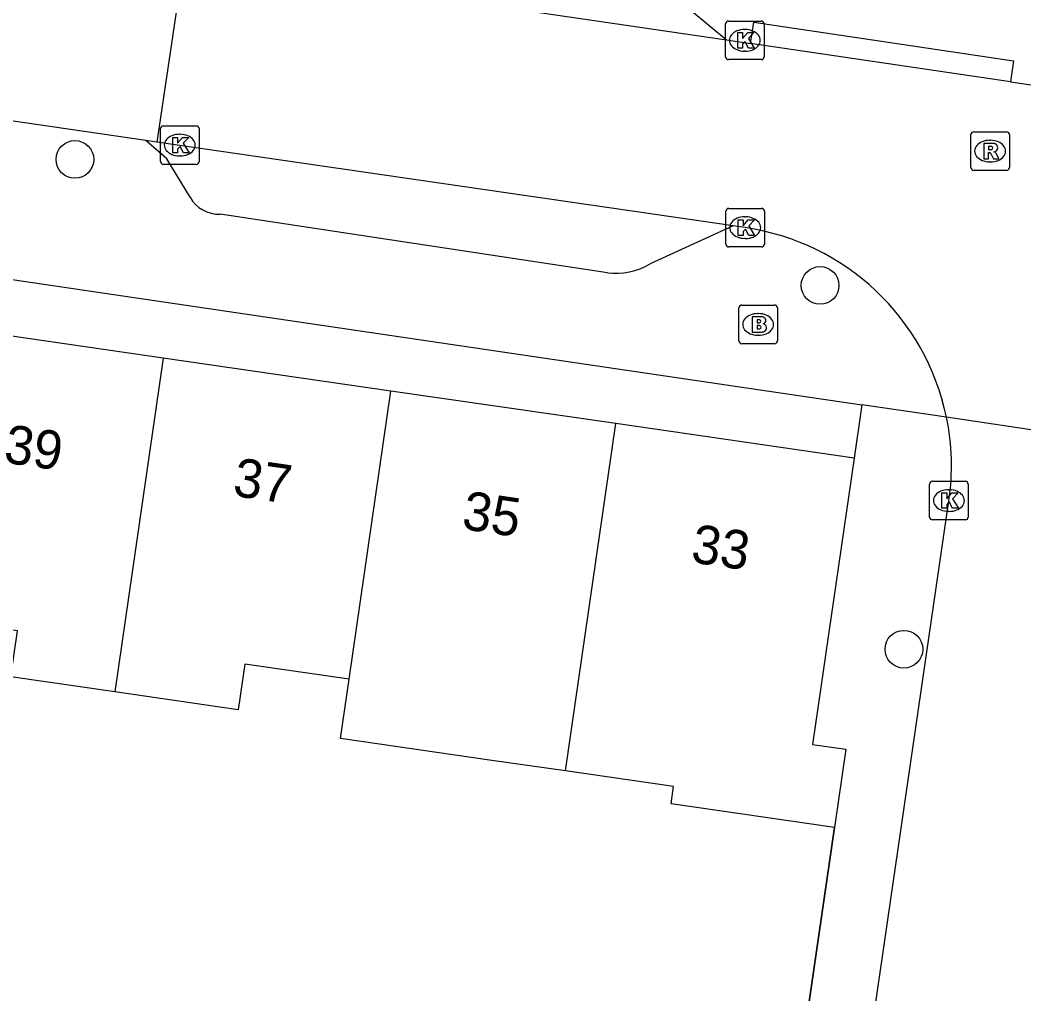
# Model space of a CAD drawing. Extents: x 163686 to 164493, y 382719 to 383870.
# Drawn here: x 164018.55 to 164044.56, y 383029.33 to 383054.57 of the extents above; entities that cross this region are included whole.
import ezdxf

# ---------------------------------------------------------------- set-up
doc = ezdxf.new("R2010")
doc.units = 0
for name, color, linetype in [('IMGEO_Boom', 7, 'Continuous'), ('IMGEO_Brandkraan', 7, 'Continuous'), ('IMGEO_Kolk', 7, 'Continuous'), ('IMGEO_Muur', 7, 'Continuous'), ('IMGEO_Pand', 7, 'Continuous'), ('IMGEO_Pand_nummerreeks', 7, 'Continuous'), ('IMGEO_Rijbaan_lokaal_open', 7, 'Continuous'), ('IMGEO_Rioolput', 7, 'Continuous'), ('IMGEO_Voetpad_open', 7, 'Continuous')]:
    doc.layers.add(name, color=color, linetype=linetype)

msp = doc.modelspace()

# ---------------------------------------------------------------- linework, layer by layer
at = {"layer": 'IMGEO_Boom'}
for centre in [(164019.968, 383050.961), (164039.278, 383047.694), (164041.449, 383038.265)]:
    msp.add_circle(centre, 0.489, dxfattribs=at)
at = {"layer": 'IMGEO_Brandkraan'}
for p, q in [((164037.172, 383046.259), (164037.172, 383047.111)), ((164037.247, 383047.185), (164038.099, 383047.185)), ((164038.173, 383047.111), (164038.173, 383046.259)), ((164037.66, 383046.965), (164037.685, 383046.965)), ((164037.683, 383046.405), (164037.658, 383046.405)), ((164038.099, 383046.185), (164037.247, 383046.185))]:
    msp.add_line(p, q, dxfattribs=at)
for points in [[(164037.172, 383046.259), (164037.172, 383047.111)], [(164037.247, 383047.185), (164038.099, 383047.185)], [(164038.173, 383047.111), (164038.173, 383046.259)], [(164037.52, 383046.885), (164037.52, 383046.485), (164037.733, 383046.485)], [(164037.751, 383046.885), (164037.52, 383046.885)], [(164037.699, 383046.804), (164037.645, 383046.804), (164037.645, 383046.728)], [(164037.645, 383046.728), (164037.698, 383046.728)], [(164037.707, 383046.652), (164037.645, 383046.652), (164037.645, 383046.571)], [(164037.645, 383046.571), (164037.707, 383046.571)], [(164038.099, 383046.185), (164037.247, 383046.185)]]:
    msp.add_lwpolyline(points, dxfattribs=at)
for centre, radius, start, end in [((164037.249, 383047.109), 0.0765, 91.552, 178.448), ((164037.249, 383047.109), 0.0765, 91.552, 178.448), ((164038.097, 383047.109), 0.0765, 1.552, 88.448), ((164038.097, 383047.109), 0.0765, 1.552, 88.448), ((164037.755, 383046.74), 0.145, 59.4692, 91.5367), ((164037.78, 383046.787), 0.0922, 285.5137, 58.1501), ((164037.7, 383046.766), 0.0379, 267.8285, 90.9355), ((164037.708, 383046.611), 0.0404, 269.8759, 90.5077), ((164037.785, 383046.595), 0.105, 301.3115, 78.989), ((164037.739, 383046.736), 0.251, 268.6676, 293.5347), ((164037.249, 383046.261), 0.0765, 181.552, 268.448), ((164037.249, 383046.261), 0.0765, 181.552, 268.448), ((164038.097, 383046.261), 0.0765, 271.552, 358.448), ((164038.097, 383046.261), 0.0765, 271.552, 358.448)]:
    msp.add_arc(centre, radius, start, end, dxfattribs=at)
for centre, major_axis, ratio, start_param, end_param in [((164037.659, 383046.685), (-0.387, 0.002), 0.722429, 4.712389, 7.853982), ((164037.684, 383046.685), (-0.39, 0.002), 0.717154, 1.570796, 4.712389)]:
    msp.add_ellipse(centre, major_axis=major_axis, ratio=ratio, start_param=start_param, end_param=end_param, dxfattribs=at)
at = {"layer": 'IMGEO_Kolk'}
for p, q in [((164036.827, 383053.622), (164036.827, 383054.474)), ((164036.902, 383054.548), (164037.754, 383054.548)), ((164037.828, 383054.474), (164037.828, 383053.622)), ((164037.315, 383054.328), (164037.34, 383054.328)), ((164037.338, 383053.768), (164037.313, 383053.768)), ((164037.754, 383053.548), (164036.902, 383053.548)), ((164022.185, 383050.907), (164022.185, 383051.759)), ((164022.26, 383051.833), (164023.112, 383051.833)), ((164023.186, 383051.759), (164023.186, 383050.907)), ((164022.673, 383051.613), (164022.698, 383051.613)), ((164022.696, 383051.053), (164022.671, 383051.053)), ((164023.112, 383050.833), (164022.26, 383050.833)), ((164036.911, 383049.693), (164037.763, 383049.693)), ((164036.836, 383048.767), (164036.836, 383049.619)), ((164037.324, 383049.473), (164037.349, 383049.473)), ((164037.837, 383049.619), (164037.837, 383048.767)), ((164037.347, 383048.913), (164037.322, 383048.913)), ((164037.763, 383048.693), (164036.911, 383048.693)), ((164042.115, 383041.692), (164042.115, 383042.544)), ((164042.19, 383042.618), (164043.042, 383042.618)), ((164042.603, 383042.398), (164042.628, 383042.398)), ((164043.116, 383042.544), (164043.116, 383041.692)), ((164043.042, 383041.618), (164042.19, 383041.618)), ((164042.626, 383041.838), (164042.601, 383041.838))]:
    msp.add_line(p, q, dxfattribs=at)
for points in [[(164036.827, 383053.622), (164036.827, 383054.474)], [(164036.902, 383054.548), (164037.754, 383054.548)], [(164037.828, 383054.474), (164037.828, 383053.622)], [(164037.148, 383054.248), (164037.271, 383054.248), (164037.271, 383054.097), (164037.401, 383054.248), (164037.565, 383054.248), (164037.419, 383054.097), (164037.572, 383053.848), (164037.42, 383053.848), (164037.335, 383054.012), (164037.271, 383053.945), (164037.271, 383053.848), (164037.148, 383053.848), (164037.148, 383054.248)], [(164037.754, 383053.548), (164036.902, 383053.548)], [(164022.185, 383050.907), (164022.185, 383051.759)], [(164022.26, 383051.833), (164023.112, 383051.833)], [(164023.186, 383051.759), (164023.186, 383050.907)], [(164022.506, 383051.533), (164022.629, 383051.533), (164022.629, 383051.382), (164022.759, 383051.533), (164022.923, 383051.533), (164022.777, 383051.382), (164022.93, 383051.133), (164022.778, 383051.133), (164022.693, 383051.297), (164022.629, 383051.23), (164022.629, 383051.133), (164022.506, 383051.133), (164022.506, 383051.533)], [(164023.112, 383050.833), (164022.26, 383050.833)], [(164036.911, 383049.693), (164037.763, 383049.693)], [(164036.836, 383048.767), (164036.836, 383049.619)], [(164037.837, 383049.619), (164037.837, 383048.767)], [(164037.157, 383049.393), (164037.28, 383049.393), (164037.28, 383049.242), (164037.41, 383049.393), (164037.574, 383049.393), (164037.428, 383049.242), (164037.581, 383048.993), (164037.429, 383048.993), (164037.344, 383049.157), (164037.28, 383049.09), (164037.28, 383048.993), (164037.157, 383048.993), (164037.157, 383049.393)], [(164037.763, 383048.693), (164036.911, 383048.693)], [(164042.115, 383041.692), (164042.115, 383042.544)], [(164042.19, 383042.618), (164043.042, 383042.618)], [(164043.116, 383042.544), (164043.116, 383041.692)], [(164042.436, 383042.318), (164042.559, 383042.318), (164042.559, 383042.167), (164042.689, 383042.318), (164042.853, 383042.318), (164042.707, 383042.167), (164042.86, 383041.918), (164042.708, 383041.918), (164042.623, 383042.082), (164042.559, 383042.015), (164042.559, 383041.918), (164042.436, 383041.918), (164042.436, 383042.318)], [(164043.042, 383041.618), (164042.19, 383041.618)]]:
    msp.add_lwpolyline(points, dxfattribs=at)
for centre, start, end in [((164036.904, 383054.472), 91.552, 178.448), ((164036.904, 383054.472), 91.552, 178.448), ((164037.752, 383054.472), 1.552, 88.448), ((164037.752, 383054.472), 1.552, 88.448), ((164036.904, 383053.624), 181.552, 268.448), ((164036.904, 383053.624), 181.552, 268.448), ((164037.752, 383053.624), 271.552, 358.448), ((164037.752, 383053.624), 271.552, 358.448), ((164022.262, 383051.757), 91.552, 178.448), ((164022.262, 383051.757), 91.552, 178.448), ((164023.11, 383051.757), 1.552, 88.448), ((164023.11, 383051.757), 1.552, 88.448), ((164022.262, 383050.909), 181.552, 268.448), ((164022.262, 383050.909), 181.552, 268.448), ((164023.11, 383050.909), 271.552, 358.448), ((164023.11, 383050.909), 271.552, 358.448), ((164036.913, 383049.617), 91.552, 178.448), ((164036.913, 383049.617), 91.552, 178.448), ((164037.761, 383049.617), 1.552, 88.448), ((164037.761, 383049.617), 1.552, 88.448), ((164036.913, 383048.769), 181.552, 268.448), ((164036.913, 383048.769), 181.552, 268.448), ((164037.761, 383048.769), 271.552, 358.448), ((164037.761, 383048.769), 271.552, 358.448), ((164042.192, 383042.542), 91.552, 178.448), ((164042.192, 383042.542), 91.552, 178.448), ((164043.04, 383042.542), 1.552, 88.448), ((164043.04, 383042.542), 1.552, 88.448), ((164042.192, 383041.694), 181.552, 268.448), ((164042.192, 383041.694), 181.552, 268.448), ((164043.04, 383041.694), 271.552, 358.448), ((164043.04, 383041.694), 271.552, 358.448)]:
    msp.add_arc(centre, 0.0765, start, end, dxfattribs=at)
for centre, major_axis, ratio, start_param, end_param in [((164037.314, 383054.048), (-0.387, 0.002), 0.722429, 4.712389, 7.853982), ((164037.339, 383054.048), (-0.39, 0.002), 0.717154, 1.570796, 4.712389), ((164022.672, 383051.333), (-0.387, 0.002), 0.722429, 4.712389, 7.853982), ((164022.697, 383051.333), (-0.39, 0.002), 0.717154, 1.570796, 4.712389), ((164037.323, 383049.193), (-0.387, 0.002), 0.722429, 4.712389, 7.853982), ((164037.348, 383049.193), (-0.39, 0.002), 0.717154, 1.570796, 4.712389), ((164042.602, 383042.118), (-0.387, 0.002), 0.722429, 4.712389, 7.853982), ((164042.627, 383042.118), (-0.39, 0.002), 0.717154, 1.570796, 4.712389)]:
    msp.add_ellipse(centre, major_axis=major_axis, ratio=ratio, start_param=start_param, end_param=end_param, dxfattribs=at)
at = {"layer": 'IMGEO_Muur'}
msp.add_lwpolyline([(164039.652, 383033.645), (164038.176, 383023.49)], dxfattribs=at)
at = {"layer": 'IMGEO_Pand'}
for points in [[(164022.254, 383045.812), (164016.184, 383046.691)], [(164022.254, 383045.812), (164021.001, 383037.156)], [(164028.157, 383044.958), (164022.254, 383045.812)], [(164027.075, 383037.486), (164028.157, 383044.958)], [(164033.985, 383044.114), (164028.157, 383044.958)], [(164032.681, 383035.108), (164033.985, 383044.114)], [(164040.159, 383043.219), (164033.985, 383044.114)], [(164040.159, 383043.219), (164039.085, 383035.797), (164039.946, 383035.673), (164039.652, 383033.645)], [(164021.001, 383037.156), (164018.311, 383037.546), (164018.484, 383038.741), (164015.104, 383039.231)], [(164027.075, 383037.486), (164024.374, 383037.877), (164024.202, 383036.692), (164021.001, 383037.156)], [(164032.681, 383035.108), (164030.771, 383035.384), (164026.853, 383035.951), (164027.075, 383037.486)], [(164039.652, 383033.645), (164035.417, 383034.26), (164035.482, 383034.702), (164032.681, 383035.108)]]:
    msp.add_lwpolyline(points, dxfattribs=at)
at = {"layer": 'IMGEO_Rijbaan_lokaal_open'}
for points in [[(164022.788, 383056.127), (164022.095, 383051.409)], [(164022.788, 383056.127), (164036.851, 383054.058)], [(164036.851, 383054.058), (164037.476, 383053.965)], [(164044.209, 383052.972), (164037.476, 383053.965)], [(164044.209, 383052.972), (164048.406, 383052.355)], [(164021.809, 383051.451), (164015.819, 383052.322)], [(164022.095, 383051.409), (164021.809, 383051.451)], [(164037.025, 383049.239), (164022.095, 383051.409)], [(164037.34, 383049.193), (164037.025, 383049.239)], [(164047.861, 383043.482), (164042.552, 383044.282)], [(164040.114, 383024.957), (164042.616, 383042.115)]]:
    msp.add_lwpolyline(points, dxfattribs=at)
for centre, radius, start, end in [((164036.439, 383043.016), 6.242, 11.7018, 81.7045), ((164036.452, 383043.017), 6.23, 351.671, 11.7124)]:
    msp.add_arc(centre, radius, start, end, dxfattribs=at)
at = {"layer": 'IMGEO_Rioolput'}
for p, q in [((164043.183, 383050.752), (164043.183, 383051.604)), ((164043.258, 383051.678), (164044.11, 383051.678)), ((164044.184, 383051.604), (164044.184, 383050.752)), ((164043.671, 383051.458), (164043.696, 383051.458)), ((164043.694, 383050.898), (164043.669, 383050.898)), ((164044.11, 383050.678), (164043.258, 383050.678))]:
    msp.add_line(p, q, dxfattribs=at)
for points in [[(164043.183, 383050.752), (164043.183, 383051.604)], [(164043.258, 383051.678), (164044.11, 383051.678)], [(164044.184, 383051.604), (164044.184, 383050.752)], [(164043.772, 383051.376), (164043.52, 383051.378), (164043.52, 383050.978)], [(164043.698, 383051.297), (164043.644, 383051.297), (164043.644, 383051.216)], [(164043.52, 383050.978), (164043.644, 383050.978), (164043.644, 383051.14), (164043.655, 383051.14)], [(164043.644, 383051.216), (164043.696, 383051.216)], [(164043.702, 383051.111), (164043.773, 383050.978), (164043.913, 383050.978), (164043.848, 383051.104)], [(164044.11, 383050.678), (164043.258, 383050.678)]]:
    msp.add_lwpolyline(points, dxfattribs=at)
for centre, radius, start, end in [((164043.26, 383051.602), 0.0765, 91.552, 178.448), ((164043.26, 383051.602), 0.0765, 91.552, 178.448), ((164044.108, 383051.602), 0.0765, 1.552, 88.448), ((164044.108, 383051.602), 0.0765, 1.552, 88.448), ((164043.704, 383051.201), 0.0964, 77.0061, 93.1865), ((164043.718, 383051.258), 0.0378, 276.6634, 79.6772), ((164043.771, 383051.266), 0.109, 350.3612, 89.416), ((164043.769, 383051.266), 0.112, 277.5842, 350.9817), ((164043.654, 383051.087), 0.0533, 26.0293, 88.6989), ((164043.68, 383051.405), 0.19, 274.7715, 282.9687), ((164043.753, 383051.051), 0.108, 29.5134, 73.7905), ((164043.26, 383050.754), 0.0765, 181.552, 268.448), ((164043.26, 383050.754), 0.0765, 181.552, 268.448), ((164044.108, 383050.754), 0.0765, 271.552, 358.448), ((164044.108, 383050.754), 0.0765, 271.552, 358.448)]:
    msp.add_arc(centre, radius, start, end, dxfattribs=at)
for centre, major_axis, ratio, start_param, end_param in [((164043.67, 383051.178), (-0.387, 0.002), 0.722429, 4.712389, 7.853982), ((164043.695, 383051.178), (-0.39, 0.002), 0.717154, 1.570796, 4.712389)]:
    msp.add_ellipse(centre, major_axis=major_axis, ratio=ratio, start_param=start_param, end_param=end_param, dxfattribs=at)
at = {"layer": 'IMGEO_Voetpad_open'}
for points in [[(164025.178, 383057.585), (164034.127, 383056.318), (164034.947, 383055.94), (164035.934, 383054.824), (164036.851, 383054.058)], [(164037.476, 383053.965), (164037.557, 383054.519), (164044.29, 383053.516), (164044.209, 383052.972)], [(163992.865, 383051.505), (163995.18, 383051.197), (164000.002, 383050.556), (164040.359, 383044.602)], [(164022.951, 383049.98), (164022.349, 383050.977), (164021.809, 383051.451)], [(164033.767, 383048.021), (164023.732, 383049.542)], [(164037.025, 383049.239), (164034.871, 383048.252)], [(164040.359, 383044.602), (164040.159, 383043.219)], [(164042.552, 383044.282), (164040.359, 383044.602)], [(164038.176, 383023.49), (164039.652, 383033.645)]]:
    msp.add_lwpolyline(points, dxfattribs=at)
for centre, radius, start, end in [((164023.7, 383050.4), 0.858, 209.2735, 272.1574), ((164033.968, 383049.812), 1.802, 263.5815, 300.0546)]:
    msp.add_arc(centre, radius, start, end, dxfattribs=at)

# ---------------------------------------------------------------- texts
at = {"layer": 'IMGEO_Pand_nummerreeks'}
for s, p in [('39', (164018.097, 383043.108)), ('37', (164024.032, 383042.246)), ('35', (164029.967, 383041.385)), ('33', (164035.903, 383040.523))]:
    msp.add_text(s, height=1, rotation=351.7393, dxfattribs=at).set_placement(p)

doc.saveas('drawing.dxf')
